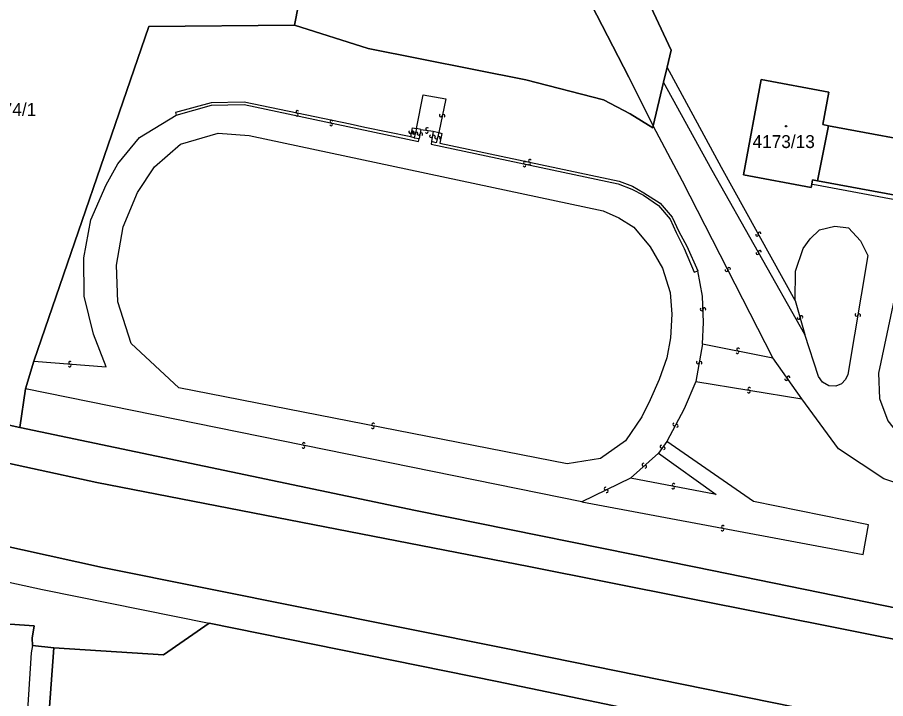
# Model space of a CAD drawing. Extents: x -598233 to -596890, y -1157848 to -1156431.
# Drawn here: x -597738.7 to -597624.3, y -1157611.2 to -1157521.4 of the extents above; entities that cross this region are included whole.
import ezdxf

# ---------------------------------------------------------------- set-up
doc = ezdxf.new("R2010")
doc.units = 0
for name, color, linetype in [('Level 1', 7, 'Continuous'), ('Level 13', 7, 'Continuous'), ('Level 3', 7, 'Continuous'), ('Level 4', 7, 'Continuous'), ('Level 5', 7, 'Continuous'), ('Level 60', 7, 'Continuous'), ('Vrstva 60', 7, 'Continuous')]:
    doc.layers.add(name, color=color, linetype=linetype)

msp = doc.modelspace()

# ---------------------------------------------------------------- linework, layer by layer
at = {"layer": 'Level 1'}
for points in [[(-597711.49, -1157493.77), (-597697.43, -1157498.25), (-597702.21, -1157522.41)], [(-597653.07, -1157527.96), (-597652.53, -1157525.7), (-597657.18, -1157515.72), (-597657.12, -1157515.39)], [(-597664.43, -1157516.94), (-597658.13, -1157529.27), (-597654.91, -1157535.69)], [(-597736.57, -1157566.72), (-597721.4, -1157522.6), (-597702.21, -1157522.41)], [(-597702.21, -1157522.41), (-597692.5, -1157525.48), (-597671.69, -1157529.63), (-597661.45, -1157532.24), (-597657.94, -1157534.11), (-597654.97, -1157535.95), (-597654.91, -1157535.69)], [(-597653.53, -1157529.91), (-597653.07, -1157527.96)], [(-597631.81, -1157535.67), (-597632.56, -1157535.53), (-597631.76, -1157531.23), (-597640.67, -1157529.58), (-597643, -1157542.17), (-597634.09, -1157543.82), (-597634.01, -1157543.37)], [(-597654.91, -1157535.69), (-597653.53, -1157529.91)], [(-597633.27, -1157542.95), (-597631.81, -1157535.67)], [(-597631.81, -1157535.67), (-597617.07, -1157538.43), (-597616.85, -1157537.83), (-597616.48, -1157537.88)], [(-597633.27, -1157542.95), (-597633.91, -1157542.83), (-597634.01, -1157543.37)], [(-597622.27, -1157565.41), (-597618.47, -1157545.69), (-597633.27, -1157542.95)], [(-597845.54, -1157551.08), (-597825.32, -1157557.5), (-597807.59, -1157562.75), (-597788.94, -1157567.84), (-597763.02, -1157574.82), (-597745.24, -1157579.05), (-597728.23, -1157582.73), (-597671.31, -1157593.83), (-597619.03, -1157604.22)], [(-597457.99, -1157648.3), (-597510.31, -1157637.9), (-597566.92, -1157626.51), (-597621.93, -1157615.29), (-597674.27, -1157604.65), (-597727.52, -1157593.95), (-597766.74, -1157585.27), (-597793.63, -1157578.19), (-597810.63, -1157573.46), (-597843.08, -1157563.22)], [(-597736.57, -1157566.72), (-597737.67, -1157570.4)], [(-597738.39, -1157575.49), (-597758.57, -1157571.06), (-597762.16, -1157570.17)], [(-597737.67, -1157570.4), (-597738.39, -1157575.49)], [(-597594, -1157605.23), (-597610.38, -1157601.88), (-597649.27, -1157593.89), (-597686.26, -1157586.43), (-597738.39, -1157575.49)], [(-597777.42, -1157587.05), (-597765.09, -1157590.37), (-597735.41, -1157596.83), (-597713.45, -1157601.29)], [(-597759.64, -1157600.91), (-597759.58, -1157600.06), (-597736.51, -1157601.66), (-597736.76, -1157603.25), (-597736.72, -1157604.22)], [(-597733.9, -1157604.53), (-597719.48, -1157605.47), (-597713.45, -1157601.29)], [(-597713.45, -1157601.29), (-597675.48, -1157609), (-597609.41, -1157622.75), (-597602.44, -1157624.18)], [(-597737.98, -1157621.71), (-597735.19, -1157621.9), (-597733.9, -1157604.53)], [(-597736.72, -1157604.22), (-597733.9, -1157604.53)]]:
    msp.add_lwpolyline(points, dxfattribs=at)
at = {"layer": 'Level 13'}
for centre, start, end in [((-597701.89, -1157534.22), 205.6766, 77.7746), ((-597701.81, -1157533.86), 25.4621, 258.0521), ((-597682.9, -1157534.3), 115.3282, 347.9182), ((-597682.54, -1157534.38), 295.5426, 167.6406), ((-597697.37, -1157535.5), 205.2169, 77.8069), ((-597697.29, -1157535.14), 25.4313, 257.5293), ((-597686.94, -1157536.5), 115.6044, 347.7024), ((-597686.58, -1157536.58), 295.39, 167.98), ((-597686.46, -1157536.6), 112.2556, 344.8456), ((-597686.1, -1157536.7), 292.4701, 164.5681), ((-597685.84, -1157536.74), 116.8534, 349.4434), ((-597684.77, -1157536.47), 209.1266, 81.7166), ((-597684.71, -1157536.11), 29.3411, 261.4391), ((-597685.48, -1157536.8), 297.0679, 169.1659), ((-597684.2, -1157537.05), 118.3165, 350.9065), ((-597683.84, -1157537.11), 298.5309, 170.6289), ((-597683.52, -1157537.21), 114.011, 346.601), ((-597683.16, -1157537.29), 294.2255, 166.3235), ((-597671.9, -1157540.91), 205.2239, 77.8139), ((-597671.82, -1157540.55), 25.4384, 257.5364), ((-597671.26, -1157540.66), 205.2489, 77.8389), ((-597671.18, -1157540.3), 25.4633, 257.5613), ((-597641.22, -1157550.06), 156.3636, 28.4616), ((-597640.9, -1157549.88), 336.1491, 208.7391), ((-597641.18, -1157552.48), 156.8259, 28.9239), ((-597640.86, -1157552.3), 336.6115, 209.2015), ((-597645.24, -1157554.72), 154.5159, 26.6139), ((-597644.92, -1157554.56), 334.3015, 206.8915), ((-597648.52, -1157559.9), 129.7033, 1.8013), ((-597648.16, -1157559.88), 309.4888, 182.0788), ((-597628.12, -1157560.62), 117.4946, 350.0846), ((-597627.76, -1157560.68), 297.7091, 169.8071), ((-597635.73, -1157561.03), 143.1715, 15.7615), ((-597635.37, -1157560.93), 323.386, 195.484), ((-597643.72, -1157565.18), 26.1103, 258.2082), ((-597643.8, -1157565.54), 205.8958, 78.4858), ((-597731.78, -1157566.93), 32.7034, 264.8014), ((-597731.82, -1157567.29), 212.489, 85.079), ((-597649.02, -1157566.89), 117.3605, 349.9505), ((-597648.66, -1157566.95), 297.5749, 169.6729), ((-597637.37, -1157569.1), 162.4284, 34.5264), ((-597637.07, -1157568.89), 342.214, 214.804), ((-597642.32, -1157570.74), 207.8025, 80.3925), ((-597642.26, -1157570.38), 28.0169, 260.1149), ((-597691.88, -1157575.45), 206.3192, 78.4172), ((-597691.8, -1157575.09), 26.1047, 258.6947), ((-597652.14, -1157575.08), 99.2368, 331.8268), ((-597651.82, -1157575.26), 279.4512, 151.5492), ((-597700.95, -1157577.66), 25.6997, 258.2897), ((-597701.03, -1157578.02), 205.9142, 78.0122), ((-597653.83, -1157578), 91.6206, 324.2106), ((-597653.53, -1157578.22), 271.8351, 143.9331), ((-597656.19, -1157580.38), 78.7918, 311.3818), ((-597655.95, -1157580.66), 259.0063, 131.1043), ((-597661.2, -1157583.54), 63.1104, 295.7004), ((-597652.3, -1157583.41), 206.6094, 78.7074), ((-597652.22, -1157583.05), 26.3949, 258.9849), ((-597661.04, -1157583.88), 243.3248, 115.4228), ((-597645.8, -1157588.93), 206.5125, 79.1025), ((-597645.73, -1157588.57), 26.727, 258.825)]:
    msp.add_arc(centre, 0.184, start, end, dxfattribs=at)
at = {"layer": 'Level 3'}
for points in [[(-597636.19, -1157558.75), (-597645.92, -1157541.19), (-597653.07, -1157527.96)], [(-597634.91, -1157563.21), (-597647.13, -1157541.57), (-597653.53, -1157529.91)], [(-597686.11, -1157536.03), (-597685.25, -1157531.59), (-597682.25, -1157532.12), (-597683.18, -1157536.56)], [(-597686.88, -1157537.14), (-597692.91, -1157535.89), (-597694.87, -1157535.48), (-597708.83, -1157532.59), (-597713.19, -1157532.66), (-597717.87, -1157533.91), (-597717.81, -1157534.27)], [(-597717.81, -1157534.27), (-597713.13, -1157532.95), (-597708.82, -1157532.89), (-597685.84, -1157537.75), (-597685.77, -1157537.38)], [(-597736.57, -1157566.72), (-597727.02, -1157567.5), (-597728.69, -1157563.16), (-597729.92, -1157558.15), (-597729.97, -1157553.11), (-597729.02, -1157548.11), (-597727.02, -1157543.46), (-597725.48, -1157540.71), (-597722.62, -1157537.21), (-597717.81, -1157534.27)], [(-597686.88, -1157537.14), (-597686.63, -1157535.94), (-597686.11, -1157536.03)], [(-597686.11, -1157536.03), (-597686.44, -1157537.27)], [(-597685.55, -1157536.17), (-597686.11, -1157536.03)], [(-597685.55, -1157536.17), (-597685.77, -1157537.38)], [(-597685.55, -1157536.17), (-597683.92, -1157536.4)], [(-597683.92, -1157536.4), (-597684.13, -1157537.75)], [(-597683.18, -1157536.56), (-597683.5, -1157537.93), (-597684.13, -1157537.75)], [(-597683.92, -1157536.4), (-597683.18, -1157536.56)], [(-597683.18, -1157536.56), (-597682.77, -1157536.71), (-597683.05, -1157537.98), (-597659.39, -1157542.97), (-597657.63, -1157543.66), (-597656.15, -1157544.52), (-597653.97, -1157545.87), (-597652.42, -1157547.73), (-597651.55, -1157549.62), (-597650.48, -1157551.56), (-597649.04, -1157554.81)], [(-597639.12, -1157566.28), (-597651.05, -1157543.01), (-597654.91, -1157535.69)], [(-597661.86, -1157579.56), (-597666.24, -1157580.27), (-597717.43, -1157570.27), (-597723.72, -1157564.41), (-597725.5, -1157558.92), (-597725.65, -1157554.09), (-597724.76, -1157549.01), (-597722.9, -1157544.48), (-597720.65, -1157541.11), (-597717.24, -1157538.11), (-597712.24, -1157536.67), (-597708.18, -1157536.96), (-597661.49, -1157546.92), (-597659.44, -1157547.84), (-597657.47, -1157549.04), (-597655.29, -1157551.65), (-597653.69, -1157554.46), (-597652.67, -1157557.67), (-597652.47, -1157560.53), (-597652.62, -1157563.66), (-597653.12, -1157566.29), (-597654.14, -1157569.16), (-597655.32, -1157571.82), (-597656.4, -1157574.06), (-597658.55, -1157577.26), (-597661.86, -1157579.56)], [(-597686.44, -1157537.27), (-597686.88, -1157537.14)], [(-597686.44, -1157537.27), (-597685.77, -1157537.38)], [(-597684.13, -1157537.75), (-597684.18, -1157538.12), (-597659.53, -1157543.33), (-597657.73, -1157544.05), (-597656.19, -1157544.84), (-597654.22, -1157546.19), (-597652.66, -1157548), (-597651.9, -1157549.77), (-597650.81, -1157551.85), (-597649.53, -1157554.98), (-597649.04, -1157554.81)], [(-597634.01, -1157543.37), (-597633.4, -1157543.48), (-597620.47, -1157545.91), (-597625.19, -1157568.33), (-597625.08, -1157571.66), (-597623.98, -1157574.59), (-597622.2, -1157576.88), (-597620.02, -1157578.46), (-597589.18, -1157588.58), (-597588.51, -1157586.6), (-597607.87, -1157580.33)], [(-597636.19, -1157558.75), (-597636.16, -1157554.88), (-597635.15, -1157551.88), (-597634.23, -1157550.6), (-597632.98, -1157549.39), (-597630.97, -1157548.94), (-597629.16, -1157549.15), (-597627.58, -1157550.86), (-597626.6, -1157552.81), (-597629.27, -1157568.49), (-597629.54, -1157569.15), (-597630.1, -1157569.71), (-597630.85, -1157570.02), (-597631.77, -1157569.98), (-597632.59, -1157569.52), (-597633.1, -1157568.77), (-597634.91, -1157563.21)], [(-597648.41, -1157564.43), (-597648.27, -1157561.61), (-597648.41, -1157558.17), (-597649.04, -1157554.81)], [(-597636.19, -1157558.75), (-597634.91, -1157563.21)], [(-597648.41, -1157564.43), (-597649.27, -1157569.41)], [(-597648.41, -1157564.43), (-597639.12, -1157566.28)], [(-597635.31, -1157571.71), (-597639.12, -1157566.28)], [(-597649.27, -1157569.41), (-597650.83, -1157573), (-597653.13, -1157577.34)], [(-597649.27, -1157569.41), (-597635.31, -1157571.71)], [(-597664.31, -1157585.27), (-597737.67, -1157570.4)], [(-597594, -1157605.23), (-597592.57, -1157597.23), (-597593.59, -1157593.82), (-597596.53, -1157591.55), (-597624.5, -1157582.27), (-597630.48, -1157578.31), (-597635.31, -1157571.71)], [(-597664.31, -1157585.27), (-597627.23, -1157592.24), (-597626.53, -1157588.3), (-597641.69, -1157585.26), (-597653.13, -1157577.34)], [(-597653.13, -1157577.34), (-597654.23, -1157578.88)], [(-597654.23, -1157578.88), (-597646.61, -1157584.31), (-597657.92, -1157582.16)], [(-597654.23, -1157578.88), (-597657.92, -1157582.16)], [(-597657.92, -1157582.16), (-597664.31, -1157585.27)], [(-597736.72, -1157604.22), (-597736.89, -1157605.21), (-597737.98, -1157621.71)]]:
    msp.add_lwpolyline(points, dxfattribs=at)
at = {"layer": 'Level 5'}
for radius in [0.09, 0.0521]:
    msp.add_circle((-597637.4, -1157535.74), radius, dxfattribs=at)
at = {"layer": 'Level 60'}
for points in [[(-597792.76, -1157466.57), (-597729.96, -1157487.59), (-597711.49, -1157493.77), (-597697.43, -1157498.25), (-597702.21, -1157522.41), (-597721.4, -1157522.6), (-597736.57, -1157566.72), (-597737.67, -1157570.4), (-597738.39, -1157575.49), (-597758.57, -1157571.06)], [(-597664.43, -1157516.94), (-597658.13, -1157529.27), (-597654.91, -1157535.69), (-597654.97, -1157535.95), (-597657.94, -1157534.11), (-597661.45, -1157532.24), (-597671.69, -1157529.63), (-597692.5, -1157525.48), (-597702.21, -1157522.41), (-597697.43, -1157498.25)], [(-597610.38, -1157601.88), (-597649.27, -1157593.89), (-597686.26, -1157586.43), (-597738.39, -1157575.49), (-597737.67, -1157570.4), (-597736.57, -1157566.72), (-597721.4, -1157522.6), (-597702.21, -1157522.41), (-597692.5, -1157525.48), (-597671.69, -1157529.63), (-597661.45, -1157532.24), (-597657.94, -1157534.11), (-597654.97, -1157535.95), (-597654.91, -1157535.69), (-597653.53, -1157529.91), (-597653.07, -1157527.96), (-597652.53, -1157525.7), (-597657.18, -1157515.72)], [(-597657.18, -1157515.72), (-597652.53, -1157525.7), (-597653.07, -1157527.96), (-597653.53, -1157529.91), (-597654.91, -1157535.69), (-597658.13, -1157529.27), (-597664.43, -1157516.94)], [(-597617.07, -1157538.43), (-597631.81, -1157535.67), (-597632.56, -1157535.53), (-597631.76, -1157531.23), (-597640.67, -1157529.58), (-597643, -1157542.17), (-597634.09, -1157543.82), (-597634.01, -1157543.37), (-597633.91, -1157542.83), (-597633.27, -1157542.95), (-597618.47, -1157545.69)], [(-597618.47, -1157545.69), (-597633.27, -1157542.95), (-597631.81, -1157535.67), (-597617.07, -1157538.43)], [(-597857.39, -1157542.48), (-597823.53, -1157553.16), (-597823.15, -1157553.3), (-597805.93, -1157558.52), (-597783.2, -1157564.95), (-597762.16, -1157570.17), (-597758.57, -1157571.06), (-597738.39, -1157575.49), (-597686.26, -1157586.43), (-597649.27, -1157593.89), (-597610.38, -1157601.88)], [(-597619.03, -1157604.22), (-597671.31, -1157593.83), (-597728.23, -1157582.73), (-597745.24, -1157579.05), (-597763.02, -1157574.82), (-597788.94, -1157567.84), (-597807.59, -1157562.75), (-597825.32, -1157557.5), (-597845.54, -1157551.08)]]:
    msp.add_lwpolyline(points, dxfattribs=at)
for points in [[(-597631.81, -1157535.67), (-597633.27, -1157542.95), (-597633.91, -1157542.83), (-597634.01, -1157543.37), (-597634.09, -1157543.82), (-597643, -1157542.17), (-597640.67, -1157529.58), (-597631.76, -1157531.23), (-597632.56, -1157535.53)], [(-597765.09, -1157590.37), (-597735.41, -1157596.83), (-597713.45, -1157601.29), (-597719.48, -1157605.47), (-597733.9, -1157604.53), (-597736.72, -1157604.22), (-597736.76, -1157603.25), (-597736.51, -1157601.66), (-597759.58, -1157600.06), (-597759.64, -1157600.91), (-597762.27, -1157600.72), (-597777.42, -1157587.05)], [(-597753.55, -1157620.67), (-597757.88, -1157620.34), (-597770.15, -1157619.53), (-597769.09, -1157603.03), (-597759.84, -1157603.69), (-597759.7, -1157601.52), (-597759.64, -1157600.91), (-597759.58, -1157600.06), (-597736.51, -1157601.66), (-597736.76, -1157603.25), (-597736.72, -1157604.22), (-597733.9, -1157604.53), (-597735.19, -1157621.9), (-597737.98, -1157621.71)]]:
    msp.add_lwpolyline(points, close=True, dxfattribs=at)
at = {"layer": 'Vrstva 60'}
for points in [[(-597619.03, -1157604.22), (-597671.31, -1157593.83), (-597728.23, -1157582.73), (-597745.24, -1157579.05), (-597763.02, -1157574.82), (-597788.94, -1157567.84), (-597807.59, -1157562.75), (-597825.32, -1157557.5), (-597845.54, -1157551.08)], [(-597843.08, -1157563.22), (-597810.63, -1157573.46), (-597793.63, -1157578.19), (-597766.74, -1157585.27), (-597727.52, -1157593.95), (-597674.27, -1157604.65), (-597621.93, -1157615.29)], [(-597621.93, -1157615.29), (-597674.27, -1157604.65), (-597727.52, -1157593.95), (-597766.74, -1157585.27), (-597793.63, -1157578.19), (-597810.63, -1157573.46), (-597843.08, -1157563.22)], [(-597842.3, -1157568.62), (-597811.99, -1157577.74), (-597794.73, -1157582.38), (-597777.42, -1157587.05), (-597765.09, -1157590.37), (-597735.41, -1157596.83), (-597713.45, -1157601.29), (-597675.48, -1157609), (-597609.41, -1157622.75)], [(-597609.41, -1157622.75), (-597675.48, -1157609), (-597713.45, -1157601.29), (-597719.48, -1157605.47), (-597733.9, -1157604.53), (-597735.19, -1157621.9)]]:
    msp.add_lwpolyline(points, dxfattribs=at)

# ---------------------------------------------------------------- texts
at = {"layer": 'Level 4'}
for s, p in [('4174/1', (-597743.19, -1157534.39)), ('4173/13', (-597641.82, -1157538.62))]:
    msp.add_text(s, height=1.7, dxfattribs=at).set_placement(p)

doc.saveas('drawing.dxf')
